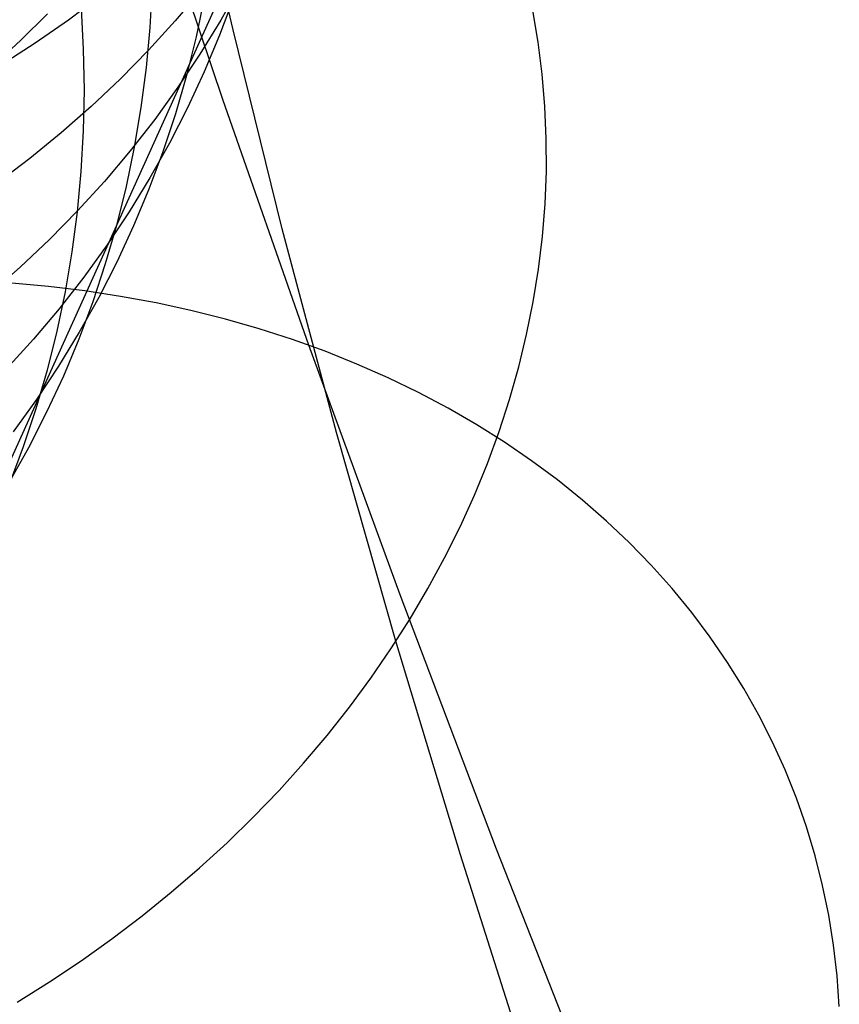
# Model space of a CAD drawing. Header units: millimetres. Extents: x 119 to 175.9, y -203.1 to -153.8.
# Tile 325 of 377: x 161.255 to 161.975, y -162.902 to -162.037. Entities that reach past the tile are written whole.
import ezdxf

# ---------------------------------------------------------------- set-up
doc = ezdxf.new("R2010")
doc.units = ezdxf.units.MM
doc.header["$MEASUREMENT"] = 0
doc.layers.add('Layer 01', color=5, linetype='Continuous', true_color=0x0000ff)

msp = doc.modelspace()

# ---------------------------------------------------------------- linework, layer by layer
at = {"layer": 'Layer 01'}
for p, q in [((161.79224, -161.21734, 25.33341), (161.11654, -162.71178, 28.91341)), ((161.44236, -162.04599, 21.80395), (161.40372, -161.87567, 21.50912)), ((161.43365, -162.10818, 24.34887), (161.36302, -161.89741, 24.05441)), ((161.37132, -162.00841, 28.15035), (161.36935, -162.0439, 28.13524)), ((161.41424, -162.01128, 26.58943), (161.39166, -162.03806, 26.57377)), ((161.44855, -162.00715, 26.99999), (161.43152, -162.03756, 26.9838)), ((161.32611, -162.01602, 26.16355), (161.29777, -162.03742, 26.14917)), ((161.41708, -162.01781, 27.7747), (161.40992, -162.05222, 27.75885)), ((161.44266, -162.01795, 27.39049), (161.43044, -162.05067, 27.37428)), ((161.30886, -162.02727, 28.50121), (161.3108, -162.06318, 28.48699)), ((161.71052, -162.05695, 22.98943), (161.70581, -162.02909, 23.0086)), ((161.25603, -162.05502, 21.42554), (161.27927, -162.03214, 21.43566)), ((161.29777, -162.03742, 26.14917), (161.26859, -162.05783, 26.13505)), ((161.39166, -162.03806, 26.57377), (161.36803, -162.06402, 26.55825)), ((161.43152, -162.03756, 26.9838), (161.41332, -162.06733, 26.96767)), ((161.36935, -162.0439, 28.13524), (161.36607, -162.07921, 28.11995)), ((161.48553, -162.22073, 22.09552), (161.44236, -162.04599, 21.80395)), ((161.23194, -162.07722, 21.41591), (161.25603, -162.05502, 21.42554)), ((161.40992, -162.05222, 27.75885), (161.40147, -162.08629, 27.74288)), ((161.43044, -162.05067, 27.37428), (161.41698, -162.08288, 27.35803)), ((161.71406, -162.08504, 22.97033), (161.71052, -162.05695, 22.98943)), ((161.26859, -162.05783, 26.13505), (161.23859, -162.07723, 26.1212)), ((161.3108, -162.06318, 28.48699), (161.31142, -162.09905, 28.47252)), ((161.36803, -162.06402, 26.55825), (161.3434, -162.08912, 26.54291)), ((161.41332, -162.06733, 26.96767), (161.39398, -162.0964, 26.9516)), ((161.36607, -162.07921, 28.11995), (161.36147, -162.1143, 28.10448)), ((161.41698, -162.08288, 27.35803), (161.40231, -162.11454, 27.34178)), ((161.3434, -162.08912, 26.54291), (161.31778, -162.11334, 26.52775)), ((161.40147, -162.08629, 27.74288), (161.39174, -162.11997, 27.72682)), ((161.71644, -162.11331, 22.95134), (161.71406, -162.08504, 22.97033)), ((161.31142, -162.09905, 28.47252), (161.31072, -162.13482, 28.45782)), ((161.39398, -162.0964, 26.9516), (161.37352, -162.12475, 26.93562)), ((161.50903, -162.32321, 24.63905), (161.43365, -162.10818, 24.34887)), ((161.31778, -162.11334, 26.52775), (161.29122, -162.13665, 26.51279)), ((161.36147, -162.1143, 28.10448), (161.35557, -162.14913, 28.08885)), ((161.40231, -162.11454, 27.34178), (161.38643, -162.14562, 27.32554)), ((161.71765, -162.14174, 22.93246), (161.71644, -162.11331, 22.95134)), ((161.37352, -162.12475, 26.93562), (161.35197, -162.15235, 26.91975)), ((161.39174, -162.11997, 27.72682), (161.38075, -162.15322, 27.71068)), ((161.31072, -162.13482, 28.45782), (161.30871, -162.17046, 28.44291)), ((161.29122, -162.13665, 26.51279), (161.26374, -162.15902, 26.49806)), ((161.71769, -162.17029, 22.91374), (161.71765, -162.14174, 22.93246)), ((161.35197, -162.15235, 26.91975), (161.32936, -162.17915, 26.90401)), ((161.35557, -162.14913, 28.08885), (161.34838, -162.18364, 28.07309)), ((161.38643, -162.14562, 27.32554), (161.36936, -162.17609, 27.30932)), ((161.26374, -162.15902, 26.49806), (161.23537, -162.18042, 26.48356)), ((161.38075, -162.15322, 27.71068), (161.3685, -162.18601, 27.69449)), ((161.30871, -162.17046, 28.44291), (161.30537, -162.20591, 28.42781)), ((161.36936, -162.17609, 27.30932), (161.35114, -162.2059, 27.29315)), ((161.71656, -162.19893, 22.89518), (161.71769, -162.17029, 22.91374)), ((161.32936, -162.17915, 26.90401), (161.3057, -162.20512, 26.88842)), ((161.34838, -162.18364, 28.07309), (161.33989, -162.21781, 28.05722)), ((161.3685, -162.18601, 27.69449), (161.35502, -162.21829, 27.67827)), ((161.71426, -162.22762, 22.87681), (161.71656, -162.19893, 22.89518)), ((161.3057, -162.20512, 26.88842), (161.28104, -162.23025, 26.87299)), ((161.30537, -162.20591, 28.42781), (161.30073, -162.24114, 28.41253)), ((161.35114, -162.2059, 27.29315), (161.33177, -162.23501, 27.27704)), ((161.33989, -162.21781, 28.05722), (161.33012, -162.25159, 28.04124)), ((161.35502, -162.21829, 27.67827), (161.34031, -162.25002, 27.66203)), ((161.53324, -162.39984, 22.38373), (161.48553, -162.22073, 22.09552)), ((161.28104, -162.23025, 26.87299), (161.25539, -162.25448, 26.85775)), ((161.71079, -162.25632, 22.85865), (161.71426, -162.22762, 22.87681)), ((161.33177, -162.23501, 27.27704), (161.31128, -162.26341, 27.26103)), ((161.30073, -162.24114, 28.41253), (161.29478, -162.2761, 28.39709)), ((161.25539, -162.25448, 26.85775), (161.2288, -162.2778, 26.84271)), ((161.33012, -162.25159, 28.04124), (161.31909, -162.28494, 28.02519)), ((161.34031, -162.25002, 27.66203), (161.3244, -162.28117, 27.64579)), ((161.70617, -162.28502, 22.84073), (161.71079, -162.25632, 22.85865)), ((161.31128, -162.26341, 27.26103), (161.2897, -162.29103, 27.24512)), ((161.28009, -162.2716, 24.73975), (161.24786, -162.2687, 24.75064)), ((161.31201, -162.27544, 24.72824), (161.28009, -162.2716, 24.73975)), ((161.29478, -162.2761, 28.39709), (161.28753, -162.31076, 28.38152)), ((161.3244, -162.28117, 27.64579), (161.3073, -162.31169, 27.62958)), ((161.34356, -162.28024, 24.71611), (161.31201, -162.27544, 24.72824)), ((161.37472, -162.28597, 24.70337), (161.34356, -162.28024, 24.71611)), ((161.2897, -162.29103, 27.24512), (161.26705, -162.31787, 27.22933)), ((161.31909, -162.28494, 28.02519), (161.3068, -162.31782, 28.00908)), ((161.40544, -162.29264, 24.69005), (161.37472, -162.28597, 24.70337)), ((161.70038, -162.31366, 22.82306), (161.70617, -162.28502, 22.84073)), ((161.43569, -162.30023, 24.67616), (161.40544, -162.29264, 24.69005)), ((161.46544, -162.30874, 24.66171), (161.43569, -162.30023, 24.67616)), ((161.28753, -162.31076, 28.38152), (161.27899, -162.34507, 28.36583)), ((161.3073, -162.31169, 27.62958), (161.28904, -162.34156, 27.61341)), ((161.49464, -162.31816, 24.64673), (161.46544, -162.30874, 24.66171)), ((161.69345, -162.34221, 22.80567), (161.70038, -162.31366, 22.82306)), ((161.26705, -162.31787, 27.22933), (161.24337, -162.34388, 27.21369)), ((161.3068, -162.31782, 28.00908), (161.29328, -162.35019, 27.99293)), ((161.52326, -162.32847, 24.63123), (161.49464, -162.31816, 24.64673)), ((161.58912, -162.5424, 24.92481), (161.50903, -162.32321, 24.63905)), ((161.55127, -162.33967, 24.61523), (161.52326, -162.32847, 24.63123)), ((161.28904, -162.34156, 27.61341), (161.26964, -162.37074, 27.59731)), ((161.57863, -162.35173, 24.59875), (161.55127, -162.33967, 24.61523)), ((161.68538, -162.37065, 22.78858), (161.69345, -162.34221, 22.80567)), ((161.27899, -162.34507, 28.36583), (161.26916, -162.37898, 28.35003)), ((161.29328, -162.35019, 27.99293), (161.27853, -162.38201, 27.97676)), ((161.60532, -162.36465, 24.58181), (161.57863, -162.35173, 24.59875)), ((161.63129, -162.3784, 24.56443), (161.60532, -162.36465, 24.58181)), ((161.26964, -162.37074, 27.59731), (161.24911, -162.39918, 27.58128)), ((161.67618, -162.39893, 22.77181), (161.68538, -162.37065, 22.78858)), ((161.26916, -162.37898, 28.35003), (161.25807, -162.41246, 28.33416)), ((161.27853, -162.38201, 27.97676), (161.26257, -162.41325, 27.96059)), ((161.65652, -162.39298, 24.54662), (161.63129, -162.3784, 24.56443)), ((161.68097, -162.40837, 24.52842), (161.65652, -162.39298, 24.54662)), ((161.58546, -162.58323, 22.66843), (161.53324, -162.39984, 22.38373)), ((161.66585, -162.42702, 22.75538), (161.67618, -162.39893, 22.77181)), ((161.70462, -162.42454, 24.50985), (161.68097, -162.40837, 24.52842)), ((161.26257, -162.41325, 27.96059), (161.24543, -162.44386, 27.94444)), ((161.25807, -162.41246, 28.33416), (161.24573, -162.44548, 28.31822)), ((161.65442, -162.45489, 22.7393), (161.66585, -162.42702, 22.75538)), ((161.72744, -162.44148, 24.49092), (161.70462, -162.42454, 24.50985)), ((161.7494, -162.45916, 24.47166), (161.72744, -162.44148, 24.49092)), ((161.6419, -162.48251, 22.72361), (161.65442, -162.45489, 22.7393)), ((161.77047, -162.47757, 24.45209), (161.7494, -162.45916, 24.47166)), ((161.79063, -162.49668, 24.43224), (161.77047, -162.47757, 24.45209)), ((161.62829, -162.50984, 22.70831), (161.6419, -162.48251, 22.72361)), ((161.80986, -162.51647, 24.41213), (161.79063, -162.49668, 24.43224)), ((161.61363, -162.53684, 22.69342), (161.62829, -162.50984, 22.70831)), ((161.82813, -162.53692, 24.39178), (161.80986, -162.51647, 24.41213)), ((161.59792, -162.56349, 22.67897), (161.61363, -162.53684, 22.69342)), ((161.84542, -162.558, 24.37122), (161.82813, -162.53692, 24.39178)), ((161.67389, -162.76568, 25.20605), (161.58912, -162.5424, 24.92481)), ((161.8617, -162.57968, 24.35048), (161.84542, -162.558, 24.37122)), ((161.58118, -162.58976, 22.66497), (161.59792, -162.56349, 22.67897)), ((161.64216, -162.77082, 22.94951), (161.58546, -162.58323, 22.66843)), ((161.87697, -162.60195, 24.32957), (161.8617, -162.57968, 24.35048)), ((161.56344, -162.6156, 22.65144), (161.58118, -162.58976, 22.66497)), ((161.89119, -162.62476, 24.30853), (161.87697, -162.60195, 24.32957)), ((161.54471, -162.641, 22.6384), (161.56344, -162.6156, 22.65144)), ((161.90436, -162.64811, 24.28737), (161.89119, -162.62476, 24.30853)), ((161.52502, -162.66591, 22.62585), (161.54471, -162.641, 22.6384)), ((161.91646, -162.67195, 24.26613), (161.90436, -162.64811, 24.28737)), ((161.5044, -162.69032, 22.61382), (161.52502, -162.66591, 22.62585)), ((161.92747, -162.69626, 24.24483), (161.91646, -162.67195, 24.26613)), ((161.48286, -162.71419, 22.60231), (161.5044, -162.69032, 22.61382)), ((161.93738, -162.721, 24.2235), (161.92747, -162.69626, 24.24483)), ((161.46043, -162.73749, 22.59135), (161.48286, -162.71419, 22.60231)), ((161.94618, -162.74616, 24.20216), (161.93738, -162.721, 24.2235)), ((161.43715, -162.76019, 22.58095), (161.46043, -162.73749, 22.59135)), ((161.95386, -162.7717, 24.18083), (161.94618, -162.74616, 24.20216)), ((161.41303, -162.78227, 22.57112), (161.43715, -162.76019, 22.58095)), ((161.7633, -162.99292, 25.48262), (161.67389, -162.76568, 25.20605)), ((161.70332, -162.96253, 23.22685), (161.64216, -162.77082, 22.94951)), ((161.9604, -162.79759, 24.15955), (161.95386, -162.7717, 24.18083)), ((161.38811, -162.8037, 22.56186), (161.41303, -162.78227, 22.57112)), ((161.9658, -162.82379, 24.13833), (161.9604, -162.79759, 24.15955)), ((161.36242, -162.82445, 22.5532), (161.38811, -162.8037, 22.56186)), ((161.33598, -162.8445, 22.54514), (161.36242, -162.82445, 22.5532)), ((161.97006, -162.85028, 24.11721), (161.9658, -162.82379, 24.13833)), ((161.30884, -162.86383, 22.5377), (161.33598, -162.8445, 22.54514)), ((161.97316, -162.87702, 24.09621), (161.97006, -162.85028, 24.11721)), ((161.28101, -162.88241, 22.53087), (161.30884, -162.86383, 22.5377)), ((161.97512, -162.90399, 24.07536), (161.97316, -162.87702, 24.09621)), ((161.25255, -162.90021, 22.52467), (161.28101, -162.88241, 22.53087))]:
    msp.add_line(p, q, dxfattribs=at)

doc.saveas('drawing.dxf')
